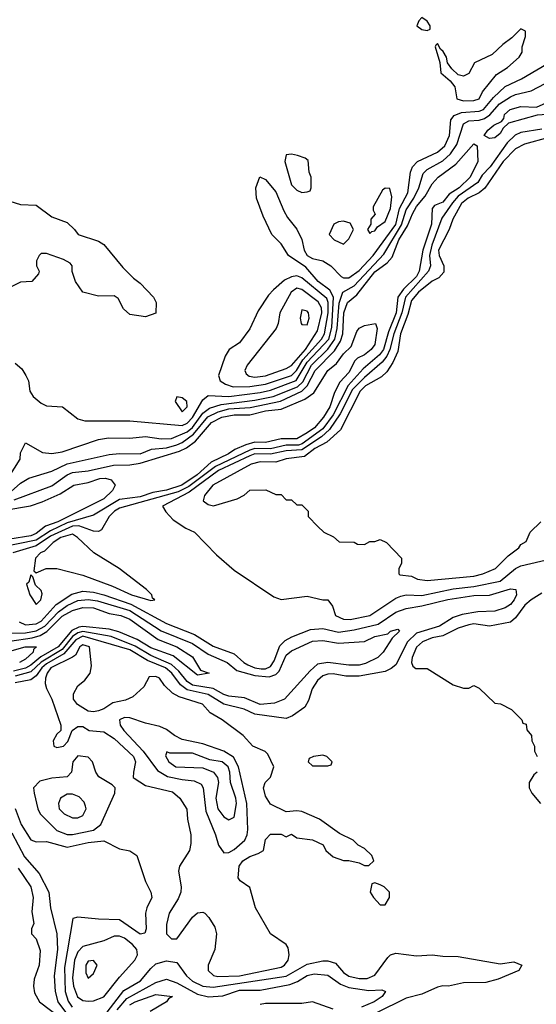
# Model space of a CAD drawing. Header units: inches. Extents: x 2380053 to 2584298, y 380219 to 546618.
# Tile 588 of 656: x 2520787 to 2522769, y 471980 to 475754. Entities that reach past the tile are written whole.
import ezdxf

# ---------------------------------------------------------------- set-up
doc = ezdxf.new("R2010")
doc.units = ezdxf.units.IN
doc.header["$MEASUREMENT"] = 0
doc.layers.add('C5427', color=7, linetype='Continuous')

msp = doc.modelspace()

# ---------------------------------------------------------------- linework, layer by layer
at = {"layer": 'C5427', "color": 2}
for points, elevation in [([(2522330, 475762), (2522318, 475750), (2522311.3, 475730), (2522330, 475716), (2522350, 475712), (2522362, 475718), (2522362, 475730), (2522350, 475748)], 30), ([(2522710, 475719), (2522675.9, 475684.1), (2522641.1, 475658.9), (2522599.8, 475620.2), (2522531.6, 475588.4), (2522510, 475548), (2522490, 475538), (2522470, 475542), (2522445.6, 475565.6), (2522429, 475589), (2522425.2, 475610), (2522412.5, 475632.5), (2522401.2, 475641.2), (2522390, 475662), (2522383.5, 475656.5), (2522381, 475650), (2522398.8, 475590), (2522402.8, 475550), (2522439.1, 475519.1), (2522456.8, 475496.8), (2522464.7, 475450), (2522490, 475443.1), (2522530, 475443.7), (2522550, 475451), (2522562.6, 475477.4), (2522615.9, 475544.1), (2522659, 475570), (2522704, 475610), (2522715.3, 475630), (2522715.3, 475650), (2522728, 475690), (2522728, 475710)], 30), ([(2522590, 475299), (2522568.7, 475310), (2522582.7, 475330), (2522606, 475350), (2522636, 475364), (2522644.5, 475375.5), (2522647.6, 475390), (2522669.4, 475410), (2522710, 475421.3), (2522770, 475419.1), (2522830, 475444.9), (2522850, 475446), (2522857.1, 475437.1), (2522859.1, 475430), (2522852.2, 475410), (2522830, 475392.3), (2522772.2, 475387.8), (2522663, 475357), (2522642, 475338), (2522630, 475317.2), (2522610, 475300.9)], 18), ([(2521830, 475238), (2521810, 475235.3), (2521804, 475210), (2521830, 475121), (2521850, 475101), (2521870, 475092), (2521890, 475094), (2521902, 475098), (2521906, 475110), (2521906, 475150), (2521898, 475170), (2521893.6, 475213.6), (2521883.1, 475223.1), (2521853.6, 475233.6)], 30), ([(2522190, 475108), (2522179.6, 475100.4), (2522143.6, 475036.4), (2522143.6, 475023.6), (2522151.3, 475008.7), (2522134, 474990), (2522134, 474970), (2522122, 474950), (2522130, 474934), (2522138, 474942), (2522150, 474944.7), (2522160.2, 474959.8), (2522190, 474981), (2522209.3, 475030), (2522215.1, 475075.1), (2522207.3, 475107.3)], 30), ([(2522030, 474982), (2522010, 474979), (2521992, 474970), (2521974, 474930), (2521994, 474910), (2522030, 474894), (2522050, 474914), (2522068, 474950), (2522054.6, 474974.6)], 30), ([(2521850, 474771.8), (2521830, 474768.7), (2521803.8, 474756.2), (2521761.4, 474718.6), (2521742, 474698), (2521702, 474638), (2521670, 474569), (2521630, 474515.3), (2521590.4, 474489.6), (2521575.8, 474464.2), (2521550.5, 474390), (2521556.3, 474370), (2521576.5, 474356.5), (2521606.7, 474346.7), (2521670, 474348.7), (2521730, 474357.6), (2521830.4, 474389.7), (2521849.8, 474410), (2521873.4, 474450), (2521944.8, 474530), (2521957, 474550), (2521970.9, 474630.9), (2521971, 474670), (2521965.4, 474685.4), (2521870, 474764.8)], 30), ([(2521850, 474724.7), (2521828.7, 474710), (2521784.9, 474630), (2521779.3, 474590), (2521770.6, 474570), (2521660.5, 474430), (2521650.5, 474410), (2521656.7, 474396.7), (2521668.1, 474388.1), (2521690, 474384.2), (2521730, 474389.3), (2521810, 474417.2), (2521830, 474429.1), (2521884.3, 474490), (2521930, 474561.6), (2521946.5, 474630), (2521944.8, 474650), (2521932.3, 474672.3), (2521870, 474719.8)], 34), ([(2521870, 474642), (2521863, 474610), (2521867.7, 474590), (2521870, 474586), (2521890, 474584.9), (2521898.4, 474610), (2521895.1, 474630), (2521890, 474637.2)], 38), ([(2521390, 474308), (2521384, 474290), (2521410, 474250.8), (2521429.2, 474270), (2521429, 474290), (2521410, 474305.2)], 30), ([(2520990, 473782), (2520945.7, 473770), (2520915.3, 473750), (2520883, 473717), (2520867.7, 473710), (2520847.7, 473690), (2520842, 473642), (2520850, 473634), (2520889.1, 473650.9), (2520930, 473651), (2521030, 473624.9), (2521143, 473583), (2521216, 473550), (2521290, 473527.3), (2521306, 473530), (2521296.4, 473536.4), (2521294, 473550), (2521273.2, 473570), (2521169.2, 473650), (2521071.1, 473711.1), (2521009.5, 473770)], 22), ([(2520830, 473626), (2520822, 473598), (2520814, 473590), (2520826, 473550), (2520850, 473512), (2520868, 473530), (2520873.6, 473553.6), (2520870, 473566), (2520847.3, 473587.3), (2520838, 473618)], 22), ([(2521030, 473358), (2521018, 473350), (2521001.1, 473318.9), (2520989.4, 473310.6), (2520906.9, 473270), (2520892.8, 473250), (2520886.7, 473230), (2520885.3, 473210), (2520890.3, 473190.3), (2520911, 473150), (2520944.7, 473050), (2520944.7, 473030), (2520930, 473015.3), (2520916, 472990), (2520918, 472970), (2520930, 472964), (2520955.3, 472970), (2520971.9, 472988.1), (2520988, 473030), (2521010, 473044.7), (2521030, 473044.7), (2521054, 473030), (2521110, 473024.4), (2521150, 472998.7), (2521223.7, 472930), (2521231.8, 472910), (2521224, 472870), (2521222.8, 472850), (2521226.4, 472846.4), (2521270, 472818.4), (2521374.1, 472794.1), (2521402, 472770), (2521427.9, 472727.9), (2521430.7, 472690), (2521444, 472630), (2521443.5, 472596.5), (2521438.8, 472570), (2521400.7, 472510), (2521397.1, 472490), (2521406.4, 472430), (2521404.9, 472410), (2521395.6, 472384.4), (2521360.4, 472330), (2521350, 472286), (2521350.7, 472250.7), (2521370, 472231), (2521390, 472231), (2521450, 472314.8), (2521470, 472330.6), (2521490, 472333.4), (2521498, 472330), (2521513.4, 472313.4), (2521535.5, 472275.5), (2521542, 472250), (2521535.8, 472190), (2521510.6, 472130), (2521510.7, 472110), (2521530.4, 472090.4), (2521546.9, 472086.9), (2521630, 472089.5), (2521790, 472123.1), (2521803.7, 472130), (2521817.6, 472150), (2521820.7, 472170), (2521817.2, 472197.2), (2521809.2, 472210), (2521749.3, 472250), (2521692.3, 472350), (2521670, 472428), (2521633.2, 472453.2), (2521625.6, 472465.6), (2521629.6, 472510), (2521642.7, 472530), (2521670, 472547.3), (2521702, 472558), (2521722, 472570), (2521730, 472612), (2521750, 472632), (2521790, 472632), (2521810, 472622), (2521830, 472632), (2521850, 472618), (2521911.1, 472611.1), (2521951.3, 472591.3), (2521962, 472570), (2521990, 472546), (2522030, 472532), (2522050, 472532), (2522090, 472522), (2522110, 472512), (2522127.3, 472512.7), (2522146, 472530), (2522138, 472550), (2522110, 472578), (2522086, 472590), (2522066, 472610), (2522014.6, 472634.6), (2521938, 472690), (2521870, 472719), (2521850, 472722), (2521810, 472718), (2521750, 472748), (2521730, 472778), (2521722, 472810), (2521728.7, 472830), (2521749.1, 472850.9), (2521762, 472890), (2521738.9, 472938.9), (2521729.4, 472949.4), (2521682, 472970), (2521644, 473010), (2521564, 473070), (2521518, 473098), (2521488.7, 473130), (2521398.7, 473158.7), (2521373, 473173), (2521342.7, 473202.7), (2521324, 473230), (2521310, 473237), (2521284, 473236), (2521263.5, 473196.5), (2521221.6, 473158.4), (2521193.5, 473146.5), (2521144.7, 473135.3), (2521110, 473112.7), (2521090, 473105.2), (2521070, 473101.2), (2521050, 473104), (2521009.1, 473129.1), (2520994, 473150), (2520993.2, 473170), (2521010, 473201), (2521037.2, 473222.8), (2521058, 473250), (2521063.1, 473276.9), (2521054.5, 473350)], 22), ([(2521190, 473079.6), (2521170.8, 473070), (2521173, 473050), (2521186.7, 473030), (2521261.5, 472950), (2521315.9, 472875.9), (2521353.8, 472853.8), (2521410, 472841.3), (2521456.7, 472836.7), (2521483.4, 472823.4), (2521491.7, 472810), (2521500.9, 472720.9), (2521538.7, 472630), (2521550.4, 472590), (2521570, 472560.5), (2521590, 472562), (2521610, 472573.1), (2521650.7, 472609.3), (2521659.7, 472630), (2521662, 472650), (2521658.4, 472750), (2521627.1, 472890), (2521607.1, 472927.1), (2521570.7, 472950.7), (2521490, 472979.1), (2521410, 472995.1), (2521380.9, 473010), (2521350, 473034), (2521324.6, 473044.6), (2521270, 473057.4), (2521210, 473078.7)], 26), ([(2521352, 472948), (2521347.1, 472932.9), (2521359.3, 472910), (2521386.8, 472890), (2521490, 472886.7), (2521530.3, 472870.3), (2521546.4, 472850), (2521550.5, 472830), (2521540.3, 472770), (2521547.6, 472730), (2521570, 472699.1), (2521590, 472687.3), (2521610, 472698), (2521618.5, 472750), (2521616.1, 472770), (2521596.4, 472830), (2521594, 472870), (2521587.6, 472890), (2521564, 472910), (2521517.1, 472917.1), (2521450, 472943), (2521362.7, 472942.7)], 30), ([(2521010, 472932.3), (2520990.6, 472910), (2520985.5, 472870), (2520970, 472852.3), (2520910, 472846.9), (2520865.1, 472834.9), (2520840.7, 472810), (2520843, 472790), (2520857.1, 472730), (2520866.4, 472710), (2520930, 472646), (2520970, 472631.7), (2520990, 472631.6), (2521070, 472648.1), (2521098.9, 472670), (2521152.3, 472790), (2521153.2, 472810), (2521142, 472822), (2521091.5, 472851.5), (2521079.5, 472870), (2521067, 472910), (2521050, 472927)], 22), ([(2521950, 472935.3), (2521914, 472930), (2521898, 472922), (2521894, 472910), (2521910, 472894), (2521970, 472894), (2521982, 472898), (2521986, 472910), (2521966, 472930)], 22), ([(2520990, 472785.6), (2520970, 472785.1), (2520944, 472770), (2520936.3, 472750), (2520939.1, 472730), (2520957.3, 472710), (2520990, 472694.9), (2521010, 472694.9), (2521030, 472704), (2521042, 472730), (2521040.1, 472740.1), (2521034.9, 472754.9), (2521015.6, 472775.6)], 26), ([(2522150, 472446), (2522138, 472442), (2522132, 472410), (2522144.7, 472390), (2522170, 472362), (2522190, 472362), (2522206, 472390), (2522206, 472410), (2522186, 472430), (2522170, 472438)], 22), ([(2521170, 472241.7), (2521150, 472241.7), (2521110, 472224), (2521030, 472202), (2521010, 472181.6), (2520997.5, 472150), (2520990, 472082), (2520993.2, 472050), (2521009.4, 472009.4), (2521030, 471994.9), (2521050, 471992), (2521070, 471994), (2521110, 472008.4), (2521170, 472084.9), (2521229.4, 472150), (2521239.5, 472170), (2521236.2, 472190), (2521219.6, 472210), (2521190, 472233.5)], 22), ([(2521070, 472148.7), (2521050, 472145.2), (2521040.5, 472130), (2521040.5, 472100.5), (2521050, 472081), (2521070, 472098), (2521084, 472130)], 26)]:
    msp.add_lwpolyline(points, close=True, dxfattribs=dict(at, elevation=elevation))
for points, elevation in [([(2520770, 474438), (2520795.2, 474415.2), (2520811, 474390), (2520821, 474370), (2520826.8, 474330), (2520838.8, 474310), (2520870, 474284), (2520890, 474274), (2520952, 474270), (2521010, 474224.7), (2521036.9, 474216.9), (2521210, 474217.1), (2521410, 474199.2), (2521430, 474207.5), (2521450, 474229.2), (2521490, 474297.1), (2521510, 474313.7), (2521590.2, 474310.2), (2521710, 474324.8), (2521750, 474333.7), (2521848.5, 474371.5), (2521890, 474440.9), (2521973.9, 474530), (2521985.4, 474574.6), (2521991, 474691), (2521977.4, 474717.4), (2521932.8, 474750), (2521885.2, 474805.2), (2521819, 474850), (2521790, 474895.3), (2521754, 474930), (2521721.2, 475001.2), (2521696, 475070), (2521693.2, 475110), (2521709, 475151), (2521730, 475141), (2521770, 475094), (2521801.1, 475021.1), (2521815.3, 474995.3), (2521850, 474950.8), (2521870, 474911), (2521878.4, 474870), (2521890.3, 474850.3), (2521910, 474838.4), (2521950.7, 474830), (2521980.5, 474810), (2522020.5, 474770), (2522030, 474764.6), (2522050, 474764.4), (2522090, 474792.6), (2522143.8, 474850), (2522230, 474969.2), (2522244.9, 475030), (2522276.2, 475090), (2522286.2, 475170), (2522294, 475190), (2522313.6, 475210), (2522390, 475246.7), (2522418.5, 475270), (2522436.5, 475310), (2522441.7, 475370), (2522453.5, 475386.5), (2522481.9, 475398.1), (2522550, 475402.7), (2522566, 475410), (2522604.7, 475455.3), (2522650, 475497.4), (2522713, 475527), (2522830, 475595.8)], 26), ([(2520730, 473975.8), (2520789.2, 474070), (2520790, 474094), (2520810, 474132), (2520875.3, 474095.3), (2520910.8, 474090.8), (2520950, 474097.1), (2521090, 474144.9), (2521128.3, 474151.7), (2521210, 474150.3), (2521270, 474156.5), (2521330, 474147.2), (2521370, 474148.4), (2521430, 474174), (2521450, 474191), (2521490, 474246), (2521515, 474265), (2521560.7, 474279.3), (2521690, 474295.8), (2521759.5, 474310), (2521853.4, 474346.6), (2521873.8, 474366.2), (2521906.6, 474430), (2521970, 474490.9), (2521996.7, 474530), (2522005.8, 474570), (2522012.6, 474667.4), (2522026.6, 474710), (2522070, 474734.4), (2522184.7, 474855.3), (2522251.8, 474968.2), (2522270, 475024.6), (2522299.5, 475070), (2522318.4, 475110), (2522335.4, 475164.6), (2522350, 475180.3), (2522410, 475212.6), (2522440.4, 475239.6), (2522464, 475276), (2522490, 475355.3), (2522510, 475366.5), (2522550, 475369.2), (2522570, 475375.6), (2522590.5, 475389.5), (2522628.2, 475431.8), (2522670, 475457.7), (2522690, 475466.9), (2522750, 475481.1), (2522830, 475523.1)], 22), ([(2522790, 475334.5), (2522710, 475321.4), (2522688.2, 475311.8), (2522657.5, 475282.5), (2522592.1, 475190), (2522561.7, 475158.3), (2522545, 475130), (2522470, 475077.3), (2522447.4, 475052.6), (2522407.4, 474992.6), (2522368.2, 474890), (2522359.4, 474850), (2522362.9, 474810), (2522356.2, 474790), (2522266.8, 474690), (2522253.4, 474630), (2522222.3, 474550), (2522207.8, 474490), (2522195.8, 474464.2), (2522178.3, 474441.7), (2522110, 474382.9), (2522063.9, 474336.1), (2522017.2, 474242.8), (2521976.4, 474183.6), (2521945.3, 474154.7), (2521870, 474105.8), (2521810, 474101.1), (2521750, 474089.2), (2521690, 474090.4), (2521670, 474082.1), (2521550, 474025.7), (2521437, 473943), (2521334.8, 473890), (2521348.1, 473868.1), (2521376.7, 473836.7), (2521425.2, 473805.2), (2521458, 473790), (2521542.5, 473702.5), (2521610, 473644.7), (2521762, 473542), (2521790, 473531.3), (2521890, 473544.7), (2521950, 473531), (2521970, 473531), (2521986.8, 473506.8), (2521998.8, 473470), (2522030, 473456.4), (2522054.7, 473454.7), (2522130, 473470.3), (2522230, 473536.5), (2522250, 473544.9), (2522270, 473549), (2522330, 473547.1), (2522450, 473573), (2522530, 473582.2), (2522630, 473601.8), (2522689.1, 473650.9), (2522710, 473660.8), (2522863.9, 473696.1)], 22), ([(2520754.2, 473945.8), (2520790, 473977), (2520822.9, 473997.1), (2520910, 474023.1), (2520970, 474051.3), (2521130, 474087.7), (2521170, 474091.7), (2521250, 474090.3), (2521292.4, 474107.6), (2521350, 474113.1), (2521390, 474124.1), (2521410, 474133), (2521454.5, 474165.5), (2521508.7, 474231.3), (2521548.6, 474251.4), (2521590, 474262), (2521672, 474268), (2521787.8, 474292.2), (2521870, 474330.1), (2521890.6, 474350), (2521920.7, 474410), (2521994.8, 474485.2), (2522017.9, 474522.1), (2522026.7, 474550), (2522030.7, 474630), (2522045.3, 474670), (2522080.5, 474699.5), (2522150, 474787.9), (2522197.4, 474822.6), (2522216.2, 474843.8), (2522241.8, 474910), (2522275.7, 474964.3), (2522293.7, 475010), (2522310, 475037.4), (2522343.1, 475076.9), (2522370, 475124.9), (2522392.3, 475150), (2522460.1, 475199.9), (2522530, 475278), (2522542, 475270), (2522544.9, 475210), (2522515.3, 475150), (2522472.8, 475110), (2522434.7, 475085.3), (2522410, 475054.7), (2522378.8, 475041.2), (2522370.3, 475029.7), (2522366.7, 474970), (2522334.4, 474870), (2522320.2, 474790), (2522309.1, 474770), (2522259.3, 474720.7), (2522237.7, 474690), (2522232.2, 474630), (2522201.8, 474558.2), (2522182.7, 474490), (2522168.2, 474470), (2522104.5, 474415.5), (2522047.9, 474352.1), (2521990, 474239.3), (2521950, 474185.7), (2521871.4, 474128.6), (2521856.4, 474123.6), (2521810, 474123.1), (2521750, 474109.4), (2521690, 474110.4), (2521670, 474104.3), (2521538.8, 474041.2), (2521435.6, 473964.4), (2521395.4, 473944.6), (2521170, 473882), (2521150.4, 473870), (2521130.5, 473850), (2521100.7, 473799.3), (2521090, 473792.7), (2521070, 473793.6), (2521013.9, 473813.9), (2520990, 473813.4), (2520905.8, 473774.2), (2520850, 473737.1), (2520760.4, 473710)], 18), ([(2522817.4, 475302.6), (2522723.6, 475276.4), (2522690, 475258.7), (2522641.6, 475210), (2522572.3, 475107.7), (2522549.5, 475090.5), (2522507.4, 475070), (2522482.3, 475050), (2522449.1, 474990), (2522434.6, 474950), (2522394.6, 474870), (2522396.5, 474850), (2522414.9, 474810), (2522414, 474786), (2522395.4, 474764.6), (2522370, 474751.2), (2522317.4, 474710), (2522290, 474677.4), (2522276.2, 474623.8), (2522248.7, 474550), (2522237.7, 474482.3), (2522219.4, 474440.6), (2522195.2, 474404.8), (2522175.3, 474384.7), (2522113.7, 474350), (2522094, 474330), (2522018.4, 474181.6), (2521965.3, 474134.7), (2521919.5, 474110), (2521879.6, 474080.4), (2521810, 474070.7), (2521770, 474058.3), (2521710, 474058.9), (2521674.8, 474050), (2521527.7, 473970), (2521496, 473930), (2521491.3, 473910), (2521510, 473896), (2521531.1, 473891.1), (2521622, 473918), (2521648.9, 473931.1), (2521670, 473951.3), (2521731.6, 473951.6), (2521770, 473934), (2521790, 473934), (2521810, 473914), (2521830, 473914), (2521850, 473894), (2521870, 473894), (2521894, 473870), (2521894, 473850), (2521931.6, 473811.6), (2521954, 473790), (2521991.6, 473771.6), (2522012.7, 473752.7), (2522070, 473752), (2522083.6, 473743.6), (2522110, 473742), (2522130, 473754), (2522150, 473754), (2522170, 473762), (2522194, 473750), (2522252, 473690), (2522252, 473670), (2522242, 473650), (2522242, 473630), (2522246, 473626), (2522290, 473621), (2522314, 473610), (2522350, 473604.4), (2522530, 473621.7), (2522564, 473630), (2522612.7, 473650), (2522661.2, 473698.8), (2522702, 473730), (2522710, 473742), (2522730, 473754), (2522746, 473790), (2522786, 473830)], 26), ([(2520750, 475058.8), (2520790, 475046), (2520850, 475042.8), (2520910, 474998), (2520970, 474976), (2520998, 474950), (2521012, 474930), (2521090, 474904.7), (2521110, 474892), (2521183.5, 474803.5), (2521223.5, 474763.5), (2521250, 474744.7), (2521301, 474690), (2521311, 474670), (2521310, 474628.7), (2521270, 474615.3), (2521210, 474624), (2521186, 474646), (2521164.7, 474684.7), (2521150, 474695.3), (2521090, 474694), (2521029.4, 474709.4), (2521002, 474750), (2520988.9, 474788.9), (2520988, 474810), (2520980.4, 474820.4), (2520955.3, 474835.3), (2520890, 474858), (2520870, 474858), (2520862, 474850), (2520852, 474830), (2520852, 474810), (2520862, 474790), (2520859.6, 474780.4), (2520834, 474750), (2520790, 474748), (2520751.6, 474728.4)], 26), ([(2520766.6, 473913.4), (2520910, 473968), (2520969.9, 474010.1), (2520990, 474018.8), (2521050, 474025.4), (2521146.8, 474046.8), (2521210, 474047.3), (2521250, 474053.7), (2521400, 474100), (2521427.3, 474112.7), (2521462, 474138), (2521523.1, 474210), (2521562.9, 474230), (2521610, 474239.4), (2521670, 474239.3), (2521730, 474254.8), (2521790, 474260.7), (2521881.1, 474298.9), (2521915.8, 474324.2), (2521969.6, 474410), (2522003.3, 474436.7), (2522030, 474473.4), (2522058.4, 474501.6), (2522080.9, 474559.1), (2522090, 474572), (2522110, 474582), (2522152, 474590), (2522158.8, 474570), (2522150, 474509.3), (2522135.5, 474490), (2522110, 474469.7), (2522082.8, 474457.2), (2522073.3, 474446.7), (2522050, 474402), (2522015.1, 474364.9), (2521995.2, 474324.8), (2521976.5, 474270), (2521953, 474230), (2521918.3, 474190), (2521890.3, 474170), (2521850, 474147), (2521790, 474146.9), (2521730, 474132.9), (2521690, 474135.1), (2521655.3, 474124.7), (2521613.1, 474106.9), (2521588.5, 474090), (2521522.1, 474057.9), (2521468.2, 474010), (2521408.9, 473970), (2521350, 473950.5), (2521298.1, 473941.9), (2521250, 473925), (2521170, 473914.9), (2521070, 473854.6), (2520970, 473825.3), (2520905.2, 473794.8), (2520850, 473759.1), (2520704.9, 473730)], 14), ([(2520730, 473874.5), (2520828.9, 473891.1), (2520873.7, 473906.3), (2520942.8, 473937.2), (2520995.3, 473970), (2521050, 473980.3), (2521094.9, 473994.9), (2521116.5, 473996.5), (2521138, 473990), (2521154, 473970), (2521142.8, 473950), (2521110, 473917.6), (2520933.7, 473830), (2520886.8, 473813.2), (2520850, 473785.2), (2520830, 473776.2), (2520750, 473762.7)], 10), ([(2520785.9, 473445.9), (2520810, 473435.2), (2520850, 473438.5), (2520870, 473448.6), (2520927.4, 473512.6), (2520987.5, 473552.5), (2521030, 473563.5), (2521070, 473559.3), (2521110, 473550.2), (2521214.1, 473514), (2521350, 473440.2), (2521458, 473398), (2521530, 473353.4), (2521610, 473323.6), (2521647, 473290), (2521661.9, 473281.9), (2521690, 473270.2), (2521713.6, 473266.4), (2521730, 473266.3), (2521750, 473274.6), (2521763.8, 473296.2), (2521785.8, 473354.2), (2521805.4, 473374.6), (2521830.8, 473389.2), (2521903.4, 473416.6), (2521950, 473420.8), (2522010, 473406.4), (2522070, 473415.9), (2522162.9, 473437.1), (2522230, 473483.6), (2522270, 473497.7), (2522330, 473507.5), (2522430, 473532.1), (2522530, 473547.7), (2522590, 473548.4), (2522670, 473572.2), (2522690.7, 473570.7), (2522693, 473550), (2522684.4, 473530), (2522670, 473512), (2522650, 473499.7), (2522610, 473486.6), (2522544.6, 473484.6), (2522485.4, 473474.6), (2522450, 473462.3), (2522398, 473430), (2522310, 473403.1), (2522274.7, 473370), (2522230, 473282), (2522213, 473267), (2522190, 473255.6), (2522090, 473238), (2522038.4, 473238.4), (2521990, 473246.6), (2521970, 473246), (2521950, 473238.7), (2521930, 473220.9), (2521908.8, 473190), (2521895.2, 473144.8), (2521880.7, 473119.3), (2521834.2, 473085.8), (2521810, 473075.6), (2521690, 473092.9), (2521648.6, 473111.4), (2521570, 473130.8), (2521510, 473168), (2521430, 473185.2), (2521404.1, 473204.1), (2521371.5, 473250), (2521346.9, 473270), (2521277.7, 473297.7), (2521210, 473338.5), (2521030, 473390.8), (2521002.9, 473377.1), (2520957.1, 473322.9), (2520890, 473285.5), (2520872.3, 473270), (2520850, 473239.3), (2520830, 473223.5), (2520770, 473212.7)], 18), ([(2522790, 473555.4), (2522750, 473531.1), (2522724.6, 473510), (2522690, 473461.6), (2522670, 473444.7), (2522590, 473429.6), (2522530, 473438.3), (2522510, 473435.1), (2522470, 473422), (2522410, 473393.1), (2522370, 473384.8), (2522333, 473370), (2522310, 473349.4), (2522292.4, 473310), (2522290.6, 473290), (2522295.9, 473275.9), (2522306.7, 473266.7), (2522350, 473266.8), (2522450, 473204.7), (2522490, 473192), (2522510, 473192), (2522530, 473202), (2522550, 473192), (2522610, 473134), (2522631.6, 473131.6), (2522674, 473110), (2522714, 473070), (2522718, 473058), (2522730, 473054), (2522732.7, 473032.7), (2522751.1, 473011.1), (2522752, 472990), (2522762, 472970), (2522762, 472950), (2522772, 472930)], 22), ([(2520750, 473402.3), (2520810, 473403.8), (2520850, 473411.4), (2520883.7, 473430), (2520935.9, 473484.1), (2520970, 473508.7), (2521010, 473527.3), (2521050, 473532.2), (2521086.2, 473526.2), (2521210, 473489.4), (2521330, 473412), (2521450, 473362.6), (2521510, 473321.8), (2521583.1, 473290), (2521620, 473260), (2521690, 473240.6), (2521744.5, 473235.5), (2521770, 473244.6), (2521782.3, 473257.7), (2521810, 473318.7), (2521830, 473334.6), (2521910, 473371.7), (2521950, 473374.9), (2522010, 473364.9), (2522109.6, 473370.3), (2522149.3, 473390), (2522199.3, 473400.7), (2522210, 473410.4), (2522238, 473418), (2522244.7, 473410), (2522216.4, 473383.6), (2522182, 473330), (2522160.7, 473310), (2522113.6, 473286.4), (2522090, 473280.4), (2522050, 473280.4), (2521970, 473289.8), (2521930, 473283.5), (2521901.1, 473258.9), (2521802.8, 473150), (2521765.1, 473134.9), (2521710, 473128.9), (2521650, 473155.1), (2521590, 473161.6), (2521570, 473168), (2521530, 473190.7), (2521450, 473203.6), (2521430, 473217.4), (2521397.7, 473257.7), (2521370, 473283), (2521290, 473316.9), (2521230, 473353.5), (2521138.4, 473390), (2521030, 473409), (2521010, 473404.5), (2520990, 473390.5), (2520950, 473340.2), (2520870, 473291.5), (2520830, 473254.7), (2520770, 473238.1)], 14), ([(2520750, 473371.6), (2520835.2, 473384.8), (2520865.6, 473394.4), (2520891.4, 473408.6), (2520950, 473467.6), (2520990, 473490.1), (2521030, 473501.1), (2521070, 473500.2), (2521130, 473477.8), (2521174.8, 473470), (2521210, 473456.9), (2521318, 473378), (2521390.5, 473350), (2521450, 473312.4), (2521481.4, 473261.4), (2521514, 473250), (2521470, 473241.2), (2521376.4, 473316.4), (2521290, 473346.2), (2521238.4, 473378.4), (2521167.2, 473407.2), (2521130, 473418.5), (2521030, 473428.4), (2521013.7, 473426.3), (2520986.9, 473413.1), (2520935, 473350), (2520868, 473312), (2520830, 473279.6), (2520810, 473268.3), (2520763.5, 473256.5)], 10), ([(2520750, 473334), (2520808.7, 473350), (2520852, 473350), (2520840.5, 473339.5), (2520839.1, 473330), (2520810, 473303.5), (2520786, 473290)], 6), ([(2522772, 472870), (2522759.6, 472860.4), (2522742, 472830), (2522742, 472810), (2522752, 472790), (2522784.7, 472750)], 22), ([(2520770, 472731.3), (2520793, 472670), (2520830, 472611), (2520850, 472602.8), (2520890, 472603.8), (2520970, 472582.6), (2521050, 472600.8), (2521110, 472606.7), (2521170, 472576), (2521210, 472568.2), (2521236.3, 472550), (2521270.4, 472450.4), (2521290.8, 472410), (2521294.8, 472390), (2521274.8, 472350), (2521270.5, 472329.5), (2521272.4, 472270), (2521266.8, 472253.2), (2521250, 472249.7), (2521170, 472304.5), (2521090, 472306), (2521010, 472314), (2520991.1, 472308.9), (2520959.2, 472120.8), (2520962.3, 472030), (2520973, 471993), (2520989.1, 471970)], 18), ([(2520757.2, 472637.2), (2520806, 472546), (2520862, 472482), (2520898.7, 472410), (2520905.3, 472350), (2520930.2, 472250.2), (2520932.2, 472190), (2520919.1, 472090), (2520923.6, 472030), (2520933.4, 471990), (2520963.2, 471950)], 14), ([(2520782, 472502), (2520830, 472430.8), (2520838.4, 472390), (2520834.4, 472334.4), (2520842, 472290), (2520832, 472270), (2520832, 472250), (2520850.7, 472230.7), (2520866.4, 472186.4), (2520862, 472130), (2520843.4, 472076.6), (2520840.7, 472050), (2520844.5, 472024.5), (2520862.8, 471990), (2520942.8, 471930)], 10), ([(2521110, 471934), (2521186.7, 472033.3), (2521251.2, 472070), (2521290, 472118), (2521310, 472134.9), (2521350, 472146.7), (2521390, 472140.7), (2521426.7, 472090), (2521450, 472069.1), (2521490, 472050.2), (2521530, 472045.8), (2521810, 472088.6), (2521890, 472134.3), (2521950, 472146.5), (2521970, 472147.4), (2521998.5, 472138.5), (2522030, 472102.6), (2522050, 472088), (2522090, 472079.1), (2522120.9, 472079.1), (2522150, 472092.4), (2522199.7, 472160.3), (2522210, 472170.4), (2522230, 472175.8), (2522310, 472166.7), (2522369.6, 472170.4), (2522410, 472164.4), (2522470, 472163.8), (2522630, 472136), (2522683.6, 472143.6), (2522714, 472130), (2522702, 472110), (2522623.5, 472076.5), (2522575.9, 472064.1), (2522490, 472062.9), (2522432, 472050), (2522410, 472051.5), (2522390, 472046.3), (2522330, 472019.1), (2522270, 472003.5), (2522153.2, 471946.8)], 18), ([(2521161.4, 471958.6), (2521198, 472002), (2521310, 472064), (2521350, 472077), (2521390, 472062.4), (2521470, 472019.7), (2521511, 472009), (2521567.1, 472012.9), (2521630, 472034.8), (2521710, 472034.6), (2521823.6, 472056.4), (2521852.6, 472067.4), (2521890, 472090.2), (2521917.2, 472097.2), (2521970, 472091.7), (2522017.8, 472057.8), (2522050, 472045.2), (2522127.1, 472032.9), (2522176.3, 472036.3), (2522191, 472030), (2522177.3, 472010), (2522146.8, 471990), (2522098.8, 471970)], 14), ([(2521210, 471978.2), (2521230, 471990.1), (2521310, 472018.5), (2521374, 472010), (2521358.8, 472001.2), (2521351, 471990), (2521287.3, 471952.7)], 10), ([(2521990, 471961.4), (2521910, 471989.5), (2521870, 471983.6), (2521730, 471982.9), (2521710, 471979.3)], 14)]:
    msp.add_lwpolyline(points, dxfattribs=dict(at, elevation=elevation))

doc.saveas('drawing.dxf')
